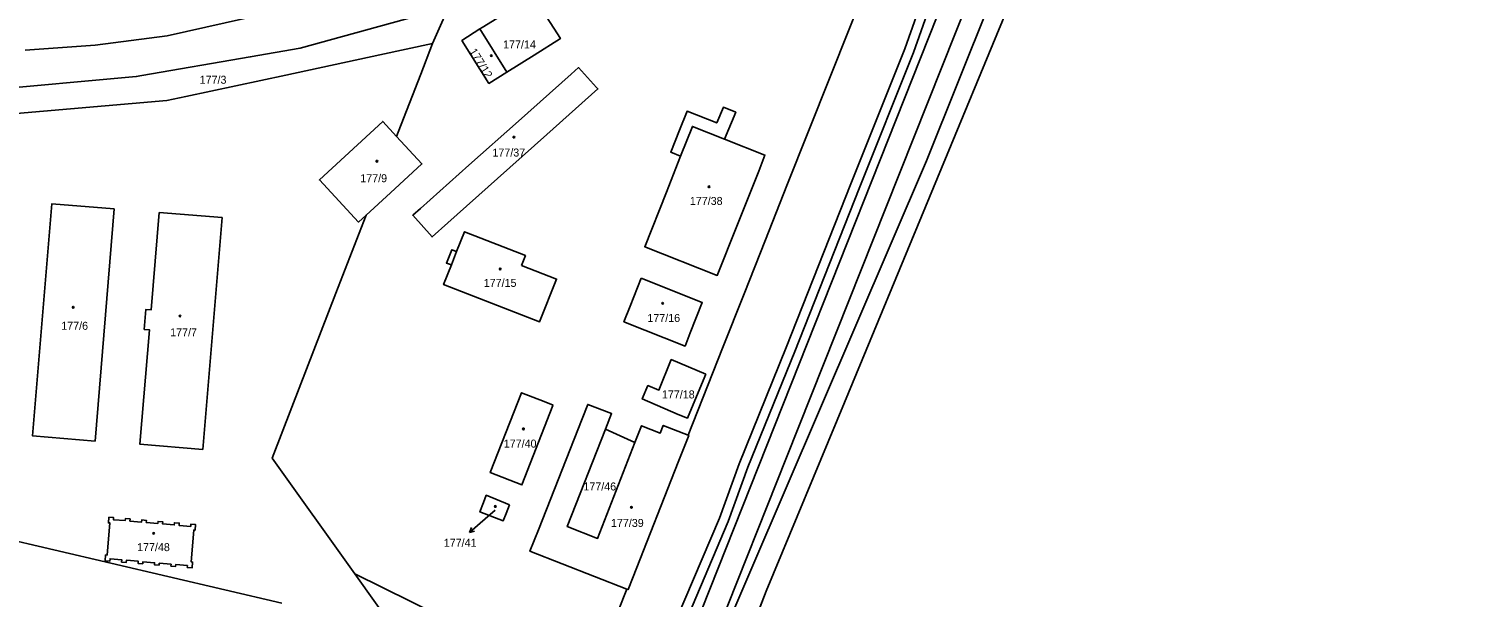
# Model space of a CAD drawing. Extents: x -757266 to -753360, y -1162585 to -1157740.
# Drawn here: x -755060.8 to -754754.3, y -1162360.6 to -1162239.9 of the extents above; entities that cross this region are included whole.
import ezdxf

# ---------------------------------------------------------------- set-up
doc = ezdxf.new("R2010")
doc.units = 0
for name, color, linetype in [('Hranice kat_území', 7, 'Continuous'), ('Hranice parcel', 7, 'Continuous'), ('Parcelní čísla', 7, 'Continuous'), ('Pop  PČ popisy', 7, 'Continuous'), ('Poz předměty', 7, 'Continuous'), ('Vnitřní kresba', 7, 'Continuous'), ('Věcná břemena k části', 7, 'Continuous'), ('Značky budov', 7, 'Continuous')]:
    doc.layers.add(name, color=color, linetype=linetype)

msp = doc.modelspace()

# ---------------------------------------------------------------- linework, layer by layer
at = {"layer": 'Hranice kat_území'}
msp.add_lwpolyline([(-754974.17, -1162548.58), (-754973.09, -1162544.04), (-754970.91, -1162534.82), (-754970.12, -1162532.66), (-754961.39, -1162508.73), (-754957.12, -1162497.02), (-754953.13, -1162486.42), (-754944.44, -1162463.31), (-754940.08, -1162451.73), (-754939.77, -1162450.9), (-754935.75, -1162440.55), (-754922.13, -1162405.53), (-754920.39, -1162401.05), (-754904.19, -1162359.38), (-754887.61, -1162319.28), (-754851.45, -1162231.96)], dxfattribs=at)
at = {"layer": 'Hranice parcel'}
for p, q in [((-754959.28, -1162249.1), (-754965.02, -1162239.9)), ((-754938.35, -1162324.98), (-754932.08, -1162327.81)), ((-755096.49, -1162341), (-755007.12, -1162361.91)), ((-754983.11, -1162367.53), (-754991.59, -1162355.66)), ((-754991.59, -1162355.66), (-754942.18, -1162380.1)), ((-754933.79, -1162358.94), (-754942.18, -1162380.1)), ((-754904.19, -1162359.38), (-754920.39, -1162401.05))]:
    msp.add_line(p, q, dxfattribs=at)
for points in [[(-754978.01, -1162551.88), (-754981.37, -1162542.41), (-754930.02, -1162407.36), (-754870.17, -1162267.96), (-754836.4, -1162183.6), (-754824.89, -1162157.4), (-754808.97, -1162117.64), (-754790.52, -1162068.93), (-754761.32, -1161999.17), (-754754.27, -1161988.55)], [(-754816.22, -1162147.35), (-754851.45, -1162231.96), (-754887.61, -1162319.28), (-754904.19, -1162359.38)], [(-754878.41, -1162219.27), (-754890.63, -1162250.1), (-754895.21, -1162261.65), (-754899.8, -1162273.21), (-754904.37, -1162284.73), (-754908.92, -1162296.21), (-754913.49, -1162307.74), (-754920.81, -1162326.21)], [(-755085.12, -1162252.75), (-755070.73, -1162253.01), (-755038.01, -1162250.05), (-755036.82, -1162249.84), (-755013.79, -1162245.86), (-755003.23, -1162244.03), (-754994.22, -1162241.55), (-754975.93, -1162236.51), (-754973.51, -1162235.29), (-754971.15, -1162234.1)], [(-754971.15, -1162234.1), (-754972, -1162236.02), (-754975.1, -1162243.04)], [(-754965.02, -1162239.9), (-754964.51, -1162239.63), (-754960.48, -1162237.12), (-754960.95, -1162236.39), (-754958.69, -1162234.97), (-754958.23, -1162235.71), (-754953.68, -1162232.85), (-754947.93, -1162241.97), (-754953.52, -1162245.48), (-754959.28, -1162249.1)], [(-754959.28, -1162249.1), (-754963.09, -1162251.49), (-754968.85, -1162242.38), (-754965.02, -1162239.9)], [(-754975.1, -1162243.04), (-754986.3, -1162245.44), (-755006.22, -1162249.72), (-755027.5, -1162254.28), (-755031.53, -1162255.15), (-755065.07, -1162258.01), (-755070.25, -1162259.31)], [(-754982.72, -1162262.75), (-754982.38, -1162261.87), (-754977.59, -1162249.49), (-754975.1, -1162243.04)], [(-754956.8, -1162259.49), (-754945.64, -1162249.55), (-754944.05, -1162248.14), (-754940.25, -1162252.33), (-754939.94, -1162252.67), (-754950.82, -1162262.37), (-754961.31, -1162271.72), (-754971.86, -1162281.13), (-754975.18, -1162284.09), (-754979.27, -1162279.5), (-754977.67, -1162278.08), (-754967.36, -1162268.89), (-754956.8, -1162259.49)], [(-754922.63, -1162261.43), (-754921.01, -1162257.39), (-754914.72, -1162259.89), (-754913.29, -1162256.54), (-754910.69, -1162257.6), (-754913.05, -1162263.33), (-754904.47, -1162266.73), (-754905.81, -1162270.11), (-754910.45, -1162281.8), (-754914.62, -1162292.29), (-754930, -1162286.19), (-754925.41, -1162274.6), (-754922.38, -1162266.96), (-754924.5, -1162266.11), (-754922.63, -1162261.43)], [(-754989.19, -1162279.49), (-754990.78, -1162280.96), (-754999.09, -1162271.99), (-754985.67, -1162259.55), (-754982.72, -1162262.75)], [(-754982.72, -1162262.75), (-754977.34, -1162268.59), (-754984.03, -1162274.74), (-754989.19, -1162279.49)], [(-755042.67, -1162278.13), (-755046.76, -1162327.5), (-755060.02, -1162326.4), (-755055.91, -1162277.07), (-755042.67, -1162278.13)], [(-755023.86, -1162329.29), (-755037.22, -1162328.17), (-755035.2, -1162303.84), (-755036.32, -1162303.75), (-755035.98, -1162299.54), (-755034.86, -1162299.63), (-755033.14, -1162278.93), (-755019.78, -1162280.01), (-755023.86, -1162329.29)], [(-754991.59, -1162355.66), (-755009.14, -1162331.11), (-755004.94, -1162320.25), (-754995.6, -1162296.07), (-754989.19, -1162279.49)], [(-754956.18, -1162290.17), (-754948.75, -1162293.08), (-754952.39, -1162302.17), (-754972.72, -1162294.22), (-754971.08, -1162290.06), (-754972.13, -1162289.65), (-754971, -1162286.83), (-754969.96, -1162287.23), (-754968.29, -1162283), (-754955.36, -1162288.07), (-754956.18, -1162290.17)], [(-754930.78, -1162292.9), (-754917.8, -1162298.01), (-754920.35, -1162304.49), (-754921.45, -1162307.29), (-754934.43, -1162302.13), (-754933.11, -1162298.79), (-754930.78, -1162292.9)], [(-754917, -1162313.28), (-754919.73, -1162319.74), (-754920.94, -1162322.61), (-754922.89, -1162321.82), (-754930.54, -1162318.52), (-754929.32, -1162315.68), (-754927.01, -1162316.65), (-754924.39, -1162310.17), (-754917, -1162313.28)], [(-754949.46, -1162319.85), (-754949.5, -1162319.95), (-754956.1, -1162336.8), (-754962.81, -1162334.17), (-754956.15, -1162317.23), (-754951.35, -1162319.11), (-754949.46, -1162319.85)], [(-754933.79, -1162358.94), (-754954.4, -1162350.9), (-754952.59, -1162346.32), (-754943.32, -1162322.74), (-754942.11, -1162319.68), (-754937.04, -1162321.65), (-754938.35, -1162324.98)], [(-754932.08, -1162327.81), (-754930.68, -1162324.22), (-754926.7, -1162325.77), (-754926.07, -1162324.16), (-754920.81, -1162326.21)], [(-754932.08, -1162327.81), (-754940.04, -1162348.18), (-754946.47, -1162345.65), (-754938.35, -1162324.98)], [(-754920.81, -1162326.21), (-754920.65, -1162326.27), (-754922.89, -1162331.96), (-754932.49, -1162356.33), (-754933.56, -1162359.03), (-754933.79, -1162358.94)], [(-754958.7, -1162341), (-754959.46, -1162342.9), (-754960.08, -1162344.45), (-754965.03, -1162342.55), (-754964.25, -1162340.51), (-754963.68, -1162339.01), (-754958.7, -1162341)], [(-755039.37, -1162344.47), (-755036.88, -1162344.68), (-755036.85, -1162344.25), (-755035.85, -1162344.33), (-755035.89, -1162344.78), (-755033.4, -1162344.99), (-755033.37, -1162344.54), (-755032.37, -1162344.62), (-755032.41, -1162345.07), (-755029.93, -1162345.31), (-755029.89, -1162344.83), (-755028.89, -1162344.92), (-755028.93, -1162345.39), (-755026.45, -1162345.62), (-755026.4, -1162345.13), (-755025.41, -1162345.21), (-755025.5, -1162346.41), (-755025.8, -1162346.38), (-755026.33, -1162353.16), (-755026.03, -1162353.18), (-755026.13, -1162354.41), (-755027.17, -1162354.33), (-755027.14, -1162353.95), (-755029.63, -1162353.74), (-755029.66, -1162354.12), (-755030.66, -1162354.04), (-755030.62, -1162353.64), (-755033.11, -1162353.44), (-755033.15, -1162353.84), (-755034.14, -1162353.76), (-755034.11, -1162353.34), (-755036.6, -1162353.11), (-755036.64, -1162353.55), (-755037.63, -1162353.47), (-755037.6, -1162353.02), (-755040.09, -1162352.82), (-755040.12, -1162353.27), (-755041.12, -1162353.19), (-755041.08, -1162352.7), (-755043.57, -1162352.49), (-755043.61, -1162352.98), (-755044.61, -1162352.9), (-755044.51, -1162351.69), (-755044.19, -1162351.72), (-755043.59, -1162344.89), (-755043.91, -1162344.86), (-755043.81, -1162343.66), (-755042.82, -1162343.74), (-755042.85, -1162344.19), (-755040.37, -1162344.39), (-755040.33, -1162343.95), (-755039.33, -1162344.04), (-755039.37, -1162344.47)]]:
    msp.add_lwpolyline(points, dxfattribs=at)
at = {"layer": 'Pop  PČ popisy'}
for p, q in [((-754961.81, -1162342.17), (-754964.96, -1162344.93)), ((-754964.96, -1162344.93), (-754967.225, -1162346.899)), ((-754967.225, -1162346.899), (-754966.798, -1162345.864)), ((-754967.225, -1162346.899), (-754966.141, -1162346.62))]:
    msp.add_line(p, q, dxfattribs=at)
at = {"layer": 'Poz předměty'}
for p, q in [((-755000.46, -1162571.42), (-754786.74, -1162032.64)), ((-754841.46, -1162183.87), (-754878.79, -1162277.91)), ((-755031.48, -1162241.38), (-754992.46, -1162232.61)), ((-755046.74, -1162243.36), (-755031.48, -1162241.38)), ((-755061.62, -1162244.43), (-755046.74, -1162243.36)), ((-754878.79, -1162277.91), (-754899.91, -1162330.95)), ((-754934.61, -1162418.42), (-754899.91, -1162330.95))]:
    msp.add_line(p, q, dxfattribs=at)
at = {"layer": 'Vnitřní kresba'}
msp.add_line((-754969.96, -1162287.23), (-754971.08, -1162290.06), dxfattribs=at)
msp.add_lwpolyline([(-754922.38, -1162266.96), (-754919.87, -1162260.62), (-754913.05, -1162263.33)], dxfattribs=at)
at = {"layer": 'Věcná břemena k části'}
for points in [[(-754872.91, -1162244.89), (-754865.16, -1162222.85)], [(-754867.76, -1162224.22), (-754874.77, -1162244.16), (-754886.25, -1162272.86), (-754899.95, -1162307.6), (-754909.98, -1162332.31), (-754914.13, -1162343.84), (-754923.3, -1162365.48), (-754929.38, -1162378.96), (-754942.4, -1162412.64), (-754943.82, -1162414.44), (-754952.39, -1162436.44), (-754955.75, -1162443.15), (-754961.09, -1162455.7), (-754970.36, -1162478), (-754979.01, -1162499.95), (-754988.46, -1162522.84), (-754997.19, -1162545.06), (-754998.07, -1162547.29), (-755002.61, -1162557.14), (-755003.47, -1162558.26), (-755006.25, -1162565.05), (-755001.04, -1162558.17)], [(-755001.04, -1162558.17), (-754999.57, -1162555.47), (-754996.34, -1162548), (-754986.58, -1162523.55), (-754976.85, -1162499.75), (-754972.46, -1162486.61), (-754969.8, -1162481.92), (-754960.13, -1162458.17), (-754950.54, -1162437.21), (-754942.06, -1162415.44), (-754940.64, -1162413.64), (-754927.53, -1162379.73), (-754921.48, -1162366.29), (-754912.26, -1162344.57), (-754908.11, -1162333.03), (-754898.13, -1162308.45), (-754884.48, -1162273.81), (-754872.91, -1162244.89)]]:
    msp.add_lwpolyline(points, dxfattribs=at)
at = {"layer": 'Značky budov'}
for centre in [(-754962.5968, -1162245.5792), (-754957.8068, -1162262.9092), (-754986.8968, -1162268.0192), (-754916.3768, -1162273.4592), (-754960.7068, -1162290.9392), (-755051.3968, -1162299.0592), (-754926.2068, -1162298.1992), (-755028.7368, -1162300.9092), (-754955.7668, -1162324.8892), (-754961.7368, -1162341.3792), (-754932.8268, -1162341.5792), (-755034.2968, -1162347.0992)]:
    msp.add_circle(centre, 0.175, dxfattribs=at)

# ---------------------------------------------------------------- texts
at = {"layer": 'Parcelní čísla'}
msp.add_text('177/12', height=1.7, rotation=302, dxfattribs=at).set_placement((-754967.36, -1162244.69))
for s, p in [('177/14', (-754960.09, -1162244.06)), ('177/3', (-755024.54, -1162251.56)), ('177/37', (-754962.357, -1162267.03)), ('177/9', (-754990.428, -1162272.48)), ('177/38', (-754920.427, -1162277.31)), ('177/15', (-754964.2, -1162294.72)), ('177/6', (-755053.94, -1162303.84)), ('177/16', (-754929.45, -1162302.18)), ('177/7', (-755030.81, -1162305.23)), ('177/18', (-754926.357, -1162318.42)), ('177/40', (-754959.947, -1162328.87)), ('177/46', (-754943.037, -1162337.98)), ('177/39', (-754937.177, -1162345.73)), ('177/41', (-754972.697, -1162349.95)), ('177/48', (-755037.83, -1162350.87))]:
    msp.add_text(s, height=1.7, dxfattribs=at).set_placement(p)

doc.saveas('drawing.dxf')
